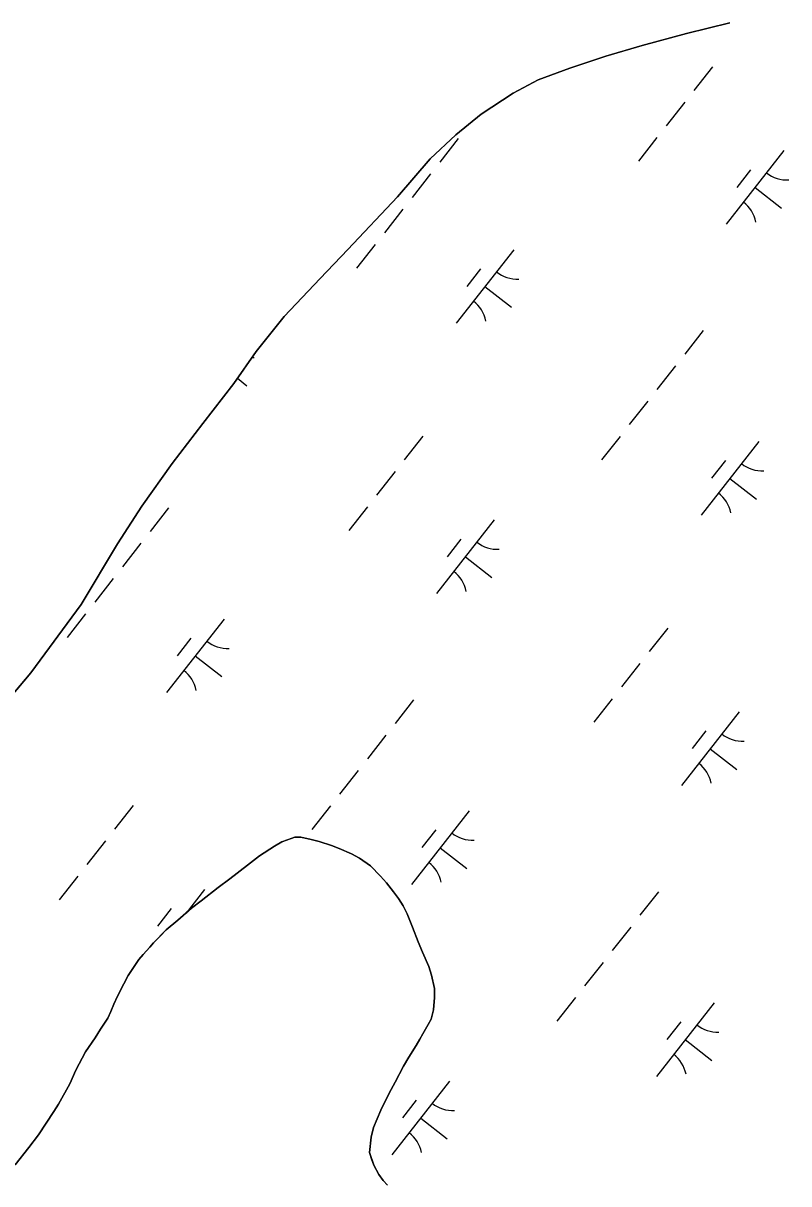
# Model space of a CAD drawing. Extents: x 3896831 to 3918110, y 171006 to 193349.
# Drawn here: x 3912098 to 3912507, y 181548 to 182169 of the extents above; entities that cross this region are included whole.
import ezdxf

# ---------------------------------------------------------------- set-up
doc = ezdxf.new("R2010")
doc.units = 0
doc.layers.add('V-TOPO-SHOR', color=7, linetype='Continuous')
doc.layers.add('V-WETL-SWMP', color=7, linetype='Continuous')

msp = doc.modelspace()

# ---------------------------------------------------------------- linework, layer by layer
at = {"layer": 'V-TOPO-SHOR'}
for points in [[(3912059.5, 181770.83), (3912102.28, 181821.4), (3912129.07, 181857.9), (3912148.56, 181890.31), (3912161.58, 181910.57), (3912177.86, 181933.43), (3912194.15, 181954.82), (3912210.82, 181976.21), (3912222.75, 181993.17), (3912237.61, 182011.98), (3912256.85, 182032.3), (3912271.73, 182047.81), (3912298.22, 182075.89), (3912315.63, 182096.19), (3912329.44, 182109.13), (3912342.89, 182120.24), (3912360.01, 182131.38), (3912373.5, 182138.46), (3912390.3, 182144.84), (3912409.66, 182151.24), (3912429.02, 182156.9), (3912452.78, 182163.34), (3912475.8, 182169.04)], [(3912292.85, 181547.37), (3912290.55, 181549.96), (3912288.24, 181553.2), (3912285.58, 181558.07), (3912284.58, 181561), (3912283.24, 181564.9), (3912284.15, 181573.06), (3912285.41, 181578.29), (3912289.24, 181587.45), (3912293.72, 181596.62), (3912296.93, 181602.52), (3912301.42, 181611.03), (3912304.31, 181615.95), (3912308.17, 181622.18), (3912310.1, 181625.46), (3912311.7, 181628.41), (3912314.6, 181633.32), (3912316.2, 181636.27), (3912317.46, 181641.18), (3912318.06, 181647.7), (3912318.01, 181652.59), (3912316.32, 181659.75), (3912314.98, 181664.31), (3912311.65, 181672.1), (3912309.31, 181677.62), (3912306.31, 181685.43), (3912303.31, 181692.57), (3912301.32, 181696.79), (3912298.68, 181700.68), (3912296.04, 181704.25), (3912292.41, 181709.11), (3912289.12, 181712.66), (3912283.85, 181718.16), (3912277.94, 181722.35), (3912273.68, 181724.59), (3912267.14, 181727.47), (3912262.89, 181729.06), (3912256.34, 181731.29), (3912252.09, 181732.23), (3912246.54, 181733.48), (3912243.28, 181733.46), (3912239.38, 181732.11), (3912236.45, 181731.11), (3912232.56, 181728.8), (3912224.45, 181723.51), (3912217.98, 181718.56), (3912208.58, 181711.3), (3912202.43, 181706.68), (3912193.36, 181699.43), (3912188.18, 181695.47), (3912180.74, 181689.21), (3912174.59, 181683.94), (3912171.36, 181680.65), (3912167.8, 181677.03), (3912165.87, 181674.73), (3912162.31, 181670.79), (3912160.05, 181668.16), (3912157.8, 181664.88), (3912154.26, 181659.63), (3912152.02, 181655.04), (3912148.49, 181648.49), (3912146.57, 181644.24), (3912144.97, 181640.31), (3912143.37, 181636.71), (3912139.51, 181630.8), (3912136.62, 181626.21), (3912131.47, 181618.67), (3912126.34, 181608.84), (3912123.14, 181601.64), (3912117.04, 181590.82), (3912114.47, 181586.89), (3912106.42, 181574.43), (3912101.27, 181567.53), (3912093.85, 181558.34)]]:
    msp.add_lwpolyline(points, dxfattribs=at)
at = {"layer": 'V-WETL-SWMP'}
for p, q in [((3912475.8, 182169.04), (3912452.78, 182163.34)), ((3912452.78, 182163.34), (3912429.02, 182156.9)), ((3912429.02, 182156.9), (3912409.66, 182151.24)), ((3912409.66, 182151.24), (3912390.3, 182144.84)), ((3912466.52, 182145.47), (3912456.65, 182132.88)), ((3912390.3, 182144.84), (3912373.5, 182138.46)), ((3912373.5, 182138.46), (3912360.01, 182131.38)), ((3912360.01, 182131.38), (3912342.89, 182120.24)), ((3912451.72, 182126.58), (3912441.85, 182113.99)), ((3912342.89, 182120.24), (3912329.43, 182109.13)), ((3912329.43, 182109.13), (3912315.63, 182096.19)), ((3912330.68, 182107.1), (3912320.81, 182094.51)), ((3912436.91, 182107.69), (3912427.04, 182095.1)), ((3912315.63, 182096.19), (3912298.22, 182075.89)), ((3912504.73, 182100.66), (3912473.89, 182061.3)), ((3912486.94, 182090.46), (3912479.54, 182081.02)), ((3912315.87, 182088.21), (3912306, 182075.62)), ((3912489.31, 182080.98), (3912503.48, 182069.88)), ((3912298.22, 182075.89), (3912271.73, 182047.82)), ((3912301.07, 182069.32), (3912291.2, 182056.73)), ((3912271.73, 182047.82), (3912256.85, 182032.3)), ((3912286.26, 182050.43), (3912276.39, 182037.84)), ((3912360.4, 182047.7), (3912329.55, 182008.34)), ((3912342.6, 182037.5), (3912335.2, 182028.06)), ((3912256.85, 182032.3), (3912237.61, 182011.98)), ((3912344.98, 182028.02), (3912359.14, 182016.92)), ((3912237.61, 182011.98), (3912222.75, 181993.17)), ((3912461.6, 182004.49), (3912451.73, 181991.9)), ((3912222.75, 181993.17), (3912210.82, 181976.21)), ((3912446.79, 181985.6), (3912436.92, 181973.01)), ((3912212.72, 181978.91), (3912217.75, 181974.97)), ((3912210.82, 181976.21), (3912194.15, 181954.82)), ((3912431.99, 181966.71), (3912422.12, 181954.12)), ((3912194.15, 181954.82), (3912177.86, 181933.43)), ((3912311.72, 181947.96), (3912301.85, 181935.36)), ((3912417.18, 181947.82), (3912407.31, 181935.23)), ((3912491.32, 181945.09), (3912460.47, 181905.74)), ((3912473.52, 181934.89), (3912466.12, 181925.45)), ((3912177.86, 181933.43), (3912161.57, 181910.57)), ((3912296.91, 181929.07), (3912287.04, 181916.47)), ((3912475.89, 181925.41), (3912490.06, 181914.31)), ((3912161.57, 181910.57), (3912148.56, 181890.31)), ((3912175.87, 181909.58), (3912166, 181896.99)), ((3912282.11, 181910.18), (3912272.24, 181897.58)), ((3912349.93, 181903.14), (3912319.08, 181863.79)), ((3912161.07, 181890.69), (3912151.2, 181878.1)), ((3912332.13, 181892.95), (3912324.73, 181883.5)), ((3912148.56, 181890.31), (3912129.07, 181857.9)), ((3912334.5, 181883.46), (3912348.67, 181872.36)), ((3912146.26, 181871.81), (3912136.39, 181859.21)), ((3912129.07, 181857.9), (3912102.28, 181821.4)), ((3912131.46, 181852.92), (3912121.59, 181840.32)), ((3912205.59, 181850.18), (3912174.75, 181810.83)), ((3912442.64, 181845.35), (3912432.77, 181832.75)), ((3912187.8, 181839.99), (3912180.4, 181830.54)), ((3912190.17, 181830.5), (3912204.34, 181819.4)), ((3912427.83, 181826.46), (3912417.96, 181813.86)), ((3912102.28, 181821.4), (3912059.5, 181770.83)), ((3912306.79, 181806.98), (3912296.92, 181794.38)), ((3912413.03, 181807.57), (3912403.16, 181794.97)), ((3912480.84, 181800.53), (3912450, 181761.18)), ((3912291.99, 181788.09), (3912282.12, 181775.49)), ((3912463.05, 181790.34), (3912455.65, 181780.89)), ((3912465.42, 181780.85), (3912479.59, 181769.75)), ((3912277.18, 181769.2), (3912267.31, 181756.6)), ((3912156.91, 181750.44), (3912147.04, 181737.84)), ((3912262.38, 181750.31), (3912252.51, 181737.71)), ((3912336.51, 181747.57), (3912305.67, 181708.22)), ((3912318.72, 181737.38), (3912311.31, 181727.93)), ((3912142.11, 181731.55), (3912132.24, 181718.96)), ((3912232.56, 181728.8), (3912236.45, 181731.11)), ((3912236.45, 181731.11), (3912243.28, 181733.45)), ((3912243.28, 181733.45), (3912246.54, 181733.48)), ((3912246.54, 181733.48), (3912252.1, 181732.23)), ((3912252.1, 181732.23), (3912256.34, 181731.29)), ((3912256.34, 181731.29), (3912262.88, 181729.06)), ((3912217.98, 181718.56), (3912224.46, 181723.51)), ((3912224.46, 181723.51), (3912232.56, 181728.8)), ((3912262.88, 181729.06), (3912267.14, 181727.47)), ((3912267.14, 181727.47), (3912273.68, 181724.59)), ((3912273.68, 181724.59), (3912277.94, 181722.35)), ((3912321.09, 181727.9), (3912335.26, 181716.79)), ((3912208.58, 181711.3), (3912217.98, 181718.56)), ((3912277.94, 181722.35), (3912283.85, 181718.16)), ((3912283.85, 181718.16), (3912289.12, 181712.66)), ((3912127.3, 181712.66), (3912117.43, 181700.07)), ((3912202.43, 181706.68), (3912208.58, 181711.3)), ((3912289.12, 181712.66), (3912292.41, 181709.11)), ((3912195.12, 181705.62), (3912185.19, 181692.95)), ((3912193.36, 181699.43), (3912202.43, 181706.68)), ((3912292.41, 181709.11), (3912296.04, 181704.25)), ((3912188.18, 181695.47), (3912193.36, 181699.43)), ((3912296.04, 181704.25), (3912298.68, 181700.68)), ((3912298.68, 181700.68), (3912301.32, 181696.79)), ((3912437.71, 181704.37), (3912427.84, 181691.77)), ((3912177.33, 181695.43), (3912169.92, 181685.98)), ((3912180.74, 181689.21), (3912188.18, 181695.47)), ((3912301.32, 181696.79), (3912303.31, 181692.57)), ((3912303.31, 181692.57), (3912306.31, 181685.42)), ((3912174.59, 181683.94), (3912180.74, 181689.21)), ((3912167.8, 181677.03), (3912174.59, 181683.94)), ((3912306.31, 181685.42), (3912309.31, 181677.62)), ((3912422.9, 181685.48), (3912413.03, 181672.88)), ((3912162.31, 181670.79), (3912165.87, 181674.73)), ((3912165.87, 181674.73), (3912167.8, 181677.03)), ((3912309.31, 181677.62), (3912311.65, 181672.1)), ((3912157.8, 181664.88), (3912160.05, 181668.16)), ((3912160.05, 181668.16), (3912162.31, 181670.79)), ((3912311.65, 181672.1), (3912314.98, 181664.3)), ((3912154.26, 181659.63), (3912157.8, 181664.88)), ((3912314.98, 181664.3), (3912316.32, 181659.75)), ((3912408.1, 181666.59), (3912398.23, 181654)), ((3912148.49, 181648.49), (3912152.02, 181655.04)), ((3912152.02, 181655.04), (3912154.26, 181659.63)), ((3912316.32, 181659.75), (3912318.01, 181652.59)), ((3912318.01, 181652.59), (3912318.06, 181647.7)), ((3912144.97, 181640.31), (3912146.57, 181644.24)), ((3912146.57, 181644.24), (3912148.49, 181648.49)), ((3912318.06, 181647.7), (3912317.46, 181641.18)), ((3912393.29, 181647.7), (3912383.42, 181635.11)), ((3912467.43, 181644.96), (3912436.58, 181605.61)), ((3912139.51, 181630.8), (3912143.37, 181636.71)), ((3912143.37, 181636.71), (3912144.97, 181640.31)), ((3912316.2, 181636.27), (3912314.6, 181633.32)), ((3912317.46, 181641.18), (3912316.2, 181636.27)), ((3912136.62, 181626.21), (3912139.51, 181630.8)), ((3912314.6, 181633.32), (3912311.7, 181628.41)), ((3912449.64, 181634.77), (3912442.23, 181625.32)), ((3912131.47, 181618.67), (3912136.62, 181626.21)), ((3912310.1, 181625.46), (3912308.17, 181622.18)), ((3912311.7, 181628.41), (3912310.1, 181625.46)), ((3912452.01, 181625.29), (3912466.17, 181614.18)), ((3912126.34, 181608.84), (3912131.47, 181618.67)), ((3912308.17, 181622.18), (3912304.31, 181615.95)), ((3912304.31, 181615.95), (3912301.42, 181611.03)), ((3912123.14, 181601.64), (3912126.34, 181608.84)), ((3912301.42, 181611.03), (3912296.93, 181602.52)), ((3912117.04, 181590.82), (3912123.14, 181601.64)), ((3912296.93, 181602.52), (3912293.72, 181596.62)), ((3912326.04, 181603.01), (3912295.19, 181563.66)), ((3912293.72, 181596.62), (3912289.24, 181587.45)), ((3912308.24, 181592.82), (3912300.84, 181583.37)), ((3912106.42, 181574.43), (3912114.47, 181586.89)), ((3912114.47, 181586.89), (3912117.04, 181590.82)), ((3912289.24, 181587.45), (3912285.41, 181578.29)), ((3912310.62, 181583.34), (3912324.78, 181572.23)), ((3912101.27, 181567.53), (3912106.42, 181574.43)), ((3912285.41, 181578.29), (3912284.15, 181573.06)), ((3912284.15, 181573.06), (3912283.24, 181564.9)), ((3912093.85, 181558.34), (3912101.27, 181567.53)), ((3912283.24, 181564.9), (3912285.58, 181558.07)), ((3912285.58, 181558.07), (3912288.24, 181553.2)), ((3912288.24, 181553.2), (3912290.55, 181549.96)), ((3912290.55, 181549.96), (3912292.85, 181547.37))]:
    msp.add_line(p, q, dxfattribs=at)
for centre, start, end in [((3912506.54, 182102.57), 231.14028, 272.68394), ((3912472.46, 182059.09), 11.14028, 52.68394), ((3912362.2, 182049.61), 231.14028, 272.68394), ((3912328.12, 182006.13), 11.14028, 52.68394), ((3912220.81, 182007.67), 269.17283, 272.68394), ((3912493.12, 181947.01), 231.14028, 272.68394), ((3912459.04, 181903.53), 11.14028, 52.68394), ((3912351.73, 181905.06), 231.14028, 272.68394), ((3912317.65, 181861.58), 11.14028, 52.68394), ((3912207.4, 181852.1), 231.14028, 272.68394), ((3912173.32, 181808.62), 11.14028, 52.68394), ((3912482.65, 181802.45), 231.14028, 272.68394), ((3912448.57, 181758.97), 11.14028, 52.68394), ((3912338.31, 181749.49), 231.14028, 272.68394), ((3912304.24, 181706.01), 11.14028, 52.68394), ((3912196.92, 181707.54), 231.14028, 231.88711), ((3912469.23, 181646.88), 231.14028, 272.68394), ((3912435.15, 181603.4), 11.14028, 52.68394), ((3912327.84, 181604.93), 231.14028, 272.68394), ((3912293.76, 181561.45), 11.14028, 52.68394)]:
    msp.add_arc(centre, 17.62, start, end, dxfattribs=at)

doc.saveas('drawing.dxf')
